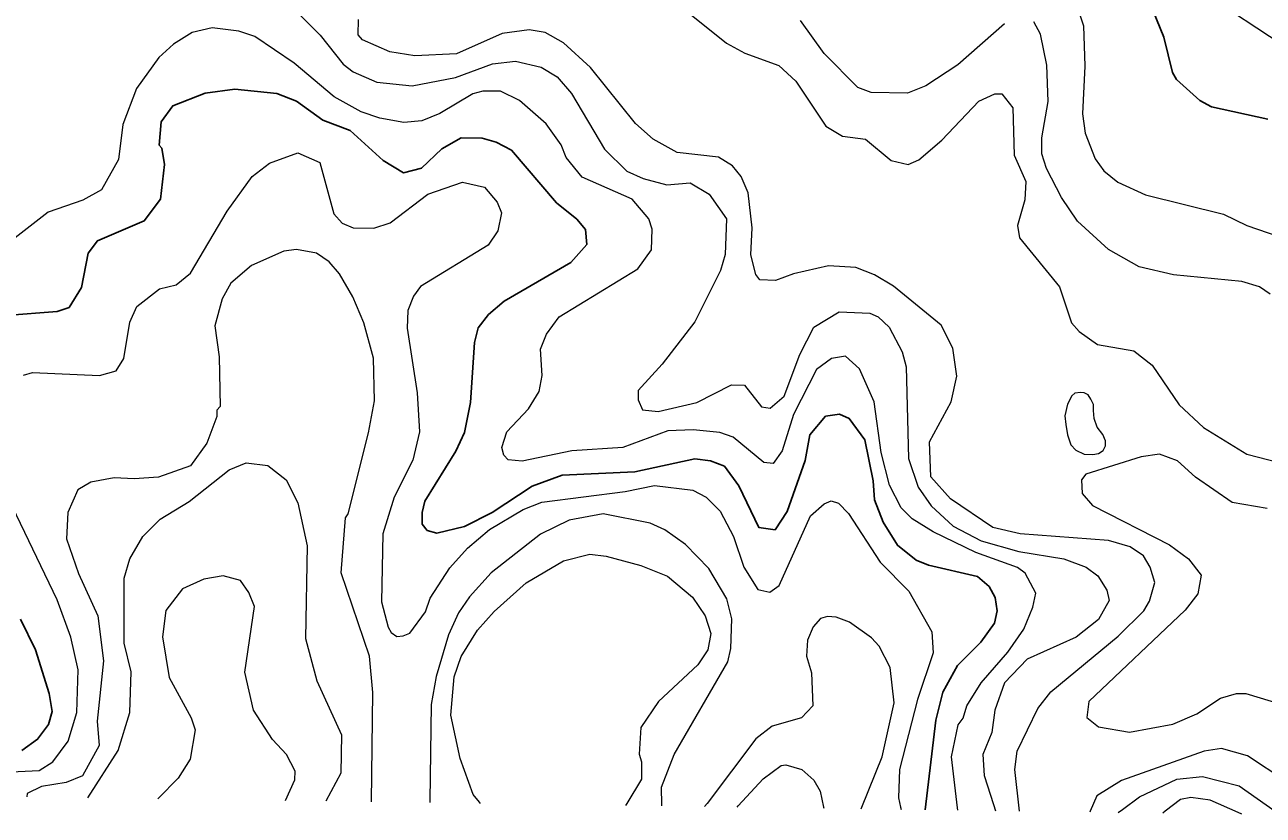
# Model space of a CAD drawing. Extents: x 673.6 to 698.9, y 7012 to 7040.1.
# Drawn here: x 677.012 to 678.569, y 7012.28 to 7013.273 of the extents above; entities that cross this region are included whole.
import ezdxf

# ---------------------------------------------------------------- set-up
doc = ezdxf.new("R2010")
doc.units = 0
doc.header["$LTSCALE"] = 0.032
doc.layers.add('1', color=7, linetype='Continuous', lineweight=25)
doc.layers.add('2', color=7, linetype='Continuous', lineweight=13)

msp = doc.modelspace()

# ---------------------------------------------------------------- linework, layer by layer
at = {"layer": '1'}
for points in [[(678.4297, 7013.2919), (678.4436, 7013.2576), (678.4546, 7013.2134), (678.4597, 7013.2044), (678.4891, 7013.1781), (678.5035, 7013.1703), (678.5742, 7013.1546)], [(678.1437, 7012.287), (678.1571, 7012.3997), (678.1658, 7012.4347), (678.1841, 7012.4683), (678.2134, 7012.4975), (678.2307, 7012.5215), (678.2343, 7012.5371), (678.2317, 7012.5538), (678.2242, 7012.5673), (678.2095, 7012.5801), (678.148, 7012.5944), (678.1322, 7012.6008), (678.1088, 7012.6193), (678.0909, 7012.6483), (678.0798, 7012.6766), (678.0781, 7012.7002), (678.0677, 7012.7516), (678.0481, 7012.7787), (678.0361, 7012.7841), (678.0185, 7012.7815), (677.9988, 7012.758), (677.9926, 7012.726), (677.9701, 7012.6616), (677.9549, 7012.6386), (677.9347, 7012.6416), (677.9095, 7012.6939), (677.8913, 7012.7186), (677.8736, 7012.7254), (677.8539, 7012.7279), (677.7787, 7012.7116), (677.6874, 7012.7076), (677.6496, 7012.6937), (677.5995, 7012.6605), (677.5646, 7012.6429), (677.5296, 7012.6345), (677.5178, 7012.6377), (677.5114, 7012.6458), (677.5112, 7012.6605), (677.5145, 7012.6746), (677.5536, 7012.7376), (677.5646, 7012.7612), (677.5719, 7012.7988), (677.5769, 7012.8743), (677.5819, 7012.8924), (677.5947, 7012.9093), (677.6143, 7012.9259), (677.6981, 7012.9746), (677.7182, 7012.9972), (677.7166, 7013.0161), (677.7056, 7013.029), (677.68, 7013.0498), (677.6236, 7013.1159), (677.6045, 7013.1258), (677.5867, 7013.1307), (677.5605, 7013.1312), (677.5361, 7013.1176), (677.5103, 7013.093), (677.4877, 7013.0872), (677.4622, 7013.1026), (677.4206, 7013.1405), (677.3866, 7013.1536), (677.3533, 7013.1774), (677.3286, 7013.187), (677.2757, 7013.1923), (677.2387, 7013.1875), (677.1978, 7013.1714), (677.1833, 7013.1512), (677.1808, 7013.1221), (677.1842, 7013.1183), (677.1873, 7013.0979), (677.1823, 7013.0544), (677.1619, 7013.0272), (677.103, 7013.0018), (677.0915, 7012.9864), (677.083, 7012.9434), (677.0675, 7012.9181), (677.0523, 7012.9129), (676.9875, 7012.9081)], [(677.0063, 7012.5263), (677.0254, 7012.4881), (677.0425, 7012.4331), (677.0461, 7012.4104), (677.0416, 7012.3941), (677.0279, 7012.3756), (677.0082, 7012.3616)]]:
    msp.add_lwpolyline(points, dxfattribs=at)
at = {"layer": '2'}
for points in [[(678.3251, 7013.326), (678.3427, 7013.272), (678.3445, 7013.2212), (678.3412, 7013.1616), (678.3449, 7013.137), (678.3575, 7013.1049), (678.3681, 7013.0899)], [(678.6071, 7013.2387), (678.4835, 7013.3204)], [(677.8266, 7013.3049), (677.8937, 7013.2501), (677.9168, 7013.2377), (677.9595, 7013.2221), (677.9812, 7013.2027), (678.0188, 7013.1458), (678.0396, 7013.1332), (678.0687, 7013.1296), (678.1008, 7013.1027), (678.1221, 7013.0979), (678.1358, 7013.1038), (678.1647, 7013.1285), (678.211, 7013.1773), (678.231, 7013.1866), (678.2402, 7013.1864), (678.254, 7013.169), (678.2556, 7013.1097), (678.2703, 7013.0765), (678.2688, 7013.0535), (678.2599, 7013.021), (678.2623, 7013.0055), (678.3127, 7012.944), (678.3276, 7012.899), (678.3371, 7012.8881), (678.3602, 7012.8715), (678.4061, 7012.8638), (678.429, 7012.8455), (678.463, 7012.7959), (678.4934, 7012.7673), (678.5481, 7012.7337), (678.6148, 7012.7166)], [(677.3583, 7013.2852), (677.3832, 7013.2603), (677.412, 7013.224), (677.4247, 7013.2142), (677.4543, 7013.2012), (677.4987, 7013.1965), (677.5531, 7013.2069), (677.5999, 7013.2243), (677.6287, 7013.2275), (677.6611, 7013.2199), (677.6811, 7013.2078), (677.6991, 7013.1868), (677.7406, 7013.1169), (677.7685, 7013.0896), (677.789, 7013.0803), (677.8188, 7013.0723), (677.8482, 7013.0747), (677.872, 7013.0605), (677.8939, 7013.0293), (677.8924, 7012.9848), (677.8865, 7012.9645), (677.8542, 7012.9), (677.8132, 7012.847), (677.7828, 7012.814), (677.7827, 7012.8019), (677.7884, 7012.7897), (677.8078, 7012.7872), (677.8565, 7012.7989), (677.9003, 7012.8208), (677.9166, 7012.8204), (677.9377, 7012.7931), (677.9487, 7012.7914), (677.9665, 7012.8067), (677.986, 7012.8591), (678.0037, 7012.8933), (678.0354, 7012.9128), (678.0739, 7012.9109), (678.0845, 7012.9062), (678.0984, 7012.8935), (678.1146, 7012.8622), (678.1199, 7012.8435), (678.1226, 7012.7283), (678.1347, 7012.6923), (678.1513, 7012.6688), (678.1787, 7012.6433), (678.2142, 7012.6247), (678.2615, 7012.6115), (678.3178, 7012.6024), (678.3462, 7012.5916), (678.3608, 7012.5809), (678.372, 7012.5627), (678.3748, 7012.5499), (678.3616, 7012.5259), (678.3336, 7012.504), (678.2719, 7012.4764), (678.2433, 7012.4466), (678.231, 7012.4122), (678.2275, 7012.3842), (678.2163, 7012.3566), (678.2176, 7012.3299), (678.2294, 7012.2934), (678.2319, 7012.2857)], [(678.1845, 7012.2864), (678.1842, 7012.2894), (678.1767, 7012.3535), (678.185, 7012.3935), (678.1915, 7012.4022), (678.1959, 7012.4176), (678.2141, 7012.4463), (678.2477, 7012.485), (678.2675, 7012.5137), (678.2789, 7012.5415), (678.2827, 7012.5592), (678.2695, 7012.5842), (678.2596, 7012.5912), (678.2075, 7012.6101), (678.1537, 7012.636), (678.1273, 7012.6527), (678.1135, 7012.6665), (678.0989, 7012.6949), (678.0883, 7012.7357), (678.0794, 7012.7994), (678.0611, 7012.8411), (678.0436, 7012.8569), (678.0259, 7012.8539), (678.0071, 7012.8402), (677.9783, 7012.7835), (677.9639, 7012.738), (677.9525, 7012.7222), (677.941, 7012.7234), (677.9023, 7012.755), (677.8855, 7012.7609), (677.8521, 7012.7642), (677.8202, 7012.7633), (677.7636, 7012.7421), (677.6994, 7012.7378), (677.6372, 7012.7251), (677.6196, 7012.7265), (677.6141, 7012.7327), (677.6115, 7012.7423), (677.6176, 7012.762), (677.645, 7012.7907), (677.6585, 7012.8125), (677.6623, 7012.8325), (677.6599, 7012.8657), (677.6676, 7012.8846), (677.6837, 7012.9062), (677.7826, 7012.9666), (677.7994, 7012.9907), (677.8005, 7013.0167), (677.7961, 7013.0296), (677.7753, 7013.0543), (677.7125, 7013.0817), (677.6922, 7013.1066), (677.6861, 7013.1224), (677.6672, 7013.1488), (677.6338, 7013.1781), (677.6097, 7013.1898), (677.5874, 7013.1899), (677.5749, 7013.1865), (677.5336, 7013.1617), (677.5108, 7013.1528), (677.4881, 7013.1505), (677.4581, 7013.1559), (677.4346, 7013.164), (677.4008, 7013.1829), (677.3506, 7013.2253), (677.3011, 7013.2588), (677.2807, 7013.2655), (677.2473, 7013.2696), (677.2222, 7013.2635), (677.1988, 7013.2488), (677.1802, 7013.2321), (677.1522, 7013.1934), (677.1349, 7013.1479), (677.1297, 7013.1041), (677.1084, 7013.0659), (677.0849, 7013.0531), (677.041, 7013.038), (676.9997, 7013.0055)], [(678.2621, 7012.2853), (678.2565, 7012.3374), (678.2592, 7012.3604), (678.2853, 7012.4141), (678.3015, 7012.4353), (678.3861, 7012.505), (678.4183, 7012.5368), (678.4257, 7012.5492), (678.4324, 7012.5727), (678.4265, 7012.5916), (678.4179, 7012.606), (678.4015, 7012.6172), (678.3739, 7012.6253), (678.2631, 7012.6336), (678.2287, 7012.6416), (678.1753, 7012.6777), (678.1506, 7012.7052), (678.1489, 7012.7491), (678.1762, 7012.7994), (678.1833, 7012.832), (678.1782, 7012.8668), (678.1636, 7012.8957), (678.1039, 7012.9448), (678.0799, 7012.9593), (678.0563, 7012.9685), (678.0222, 7012.9704), (677.9779, 7012.9606), (677.9554, 7012.9521), (677.9358, 7012.9527), (677.9309, 7012.9595), (677.9245, 7012.9841), (677.9261, 7013.0181), (677.9211, 7013.0621), (677.9124, 7013.0825), (677.9013, 7013.0962), (677.8839, 7013.1071), (677.832, 7013.113), (677.8019, 7013.1295), (677.7796, 7013.1491), (677.7229, 7013.2197), (677.6889, 7013.2505), (677.6659, 7013.2636), (677.6459, 7013.2671), (677.6118, 7013.2623), (677.5544, 7013.2369), (677.5022, 7013.2343), (677.4706, 7013.2395), (677.4363, 7013.2545), (677.4307, 7013.2608), (677.4313, 7013.28)], [(678.2435, 7013.2745), (678.1847, 7013.2232), (678.1443, 7013.1966), (678.1214, 7013.1873), (678.0759, 7013.1884), (678.0591, 7013.1945), (678.0166, 7013.2372), (677.9867, 7013.2789)], [(678.5772, 7012.9349), (678.5641, 7012.9439), (678.5416, 7012.9507), (678.4558, 7012.959), (678.4128, 7012.9692), (678.3742, 7012.9908), (678.335, 7013.0266), (678.315, 7013.0564), (678.296, 7013.0926), (678.2902, 7013.1111), (678.2902, 7013.1314), (678.2983, 7013.1768), (678.2967, 7013.2227), (678.2888, 7013.2615), (678.2801, 7013.2769)], [(677.01, 7012.8331), (677.0214, 7012.8365), (677.1056, 7012.8325), (677.1268, 7012.8386), (677.1364, 7012.8542), (677.144, 7012.8995), (677.1526, 7012.9192), (677.1813, 7012.9415), (677.2021, 7012.9467), (677.22, 7012.9612), (677.2661, 7013.0392), (677.2977, 7013.0825), (677.3196, 7013.0995), (677.3552, 7013.1124), (677.3826, 7013.1004), (677.4004, 7013.0357), (677.4109, 7013.024), (677.4246, 7013.018), (677.4506, 7013.0177), (677.471, 7013.0245), (677.5183, 7013.0606), (677.5621, 7013.0756), (677.5897, 7013.0691), (677.6054, 7013.0505), (677.6112, 7013.037), (677.6065, 7013.0143), (677.5942, 7012.9963), (677.5092, 7012.9446), (677.5004, 7012.9324), (677.4931, 7012.9144), (677.4923, 7012.8921), (677.5052, 7012.811), (677.5078, 7012.7618), (677.4995, 7012.7262), (677.4763, 7012.6797), (677.462, 7012.6335), (677.4602, 7012.5482), (677.4685, 7012.5164), (677.4722, 7012.5098), (677.4796, 7012.5047), (677.4876, 7012.5054), (677.4957, 7012.5089), (677.5157, 7012.5356), (677.5213, 7012.5527), (677.546, 7012.591), (677.5681, 7012.6157), (677.596, 7012.6392), (677.6384, 7012.6643), (677.6616, 7012.6736), (677.7663, 7012.6867), (677.8034, 7012.6943), (677.8516, 7012.6885), (677.8684, 7012.6796), (677.8858, 7012.6623), (677.9028, 7012.6305), (677.9155, 7012.5917), (677.9331, 7012.5637), (677.9484, 7012.5604), (677.9601, 7012.5689), (677.9993, 7012.6565), (678.0166, 7012.6713), (678.0253, 7012.6752), (678.0348, 7012.6723), (678.0473, 7012.6592), (678.087, 7012.5979), (678.1231, 7012.5615), (678.152, 7012.5104), (678.1537, 7012.4843), (678.1341, 7012.4255), (678.1112, 7012.3377), (678.1102, 7012.3021), (678.1127, 7012.2901), (678.1133, 7012.2874)], [(678.3681, 7013.0899), (678.386, 7013.0757), (678.4207, 7013.0598), (678.5186, 7013.0354), (678.5481, 7013.0213), (678.6149, 7012.9979)], [(677.4477, 7012.2969), (677.4477, 7012.2972), (677.4494, 7012.4345), (677.4453, 7012.4799), (677.4093, 7012.5846), (677.4149, 7012.6538), (677.4184, 7012.659), (677.444, 7012.7604), (677.4512, 7012.801), (677.4502, 7012.8546), (677.4379, 7012.899), (677.4241, 7012.9315), (677.4072, 7012.9604), (677.3944, 7012.9754), (677.3786, 7012.9864), (677.3534, 7012.9911), (677.3375, 7012.9889), (677.2969, 7012.9709), (677.2708, 7012.9487), (677.2598, 7012.929), (677.2506, 7012.8951), (677.2563, 7012.8562), (677.2572, 7012.7937), (677.2533, 7012.7889), (677.2531, 7012.781), (677.2407, 7012.7478), (677.22, 7012.7191), (677.1798, 7012.7051), (677.1491, 7012.7026), (677.1242, 7012.7042), (677.0949, 7012.6988), (677.0783, 7012.6888), (677.0658, 7012.6606), (677.0643, 7012.6275), (677.0794, 7012.5838), (677.1035, 7012.5308), (677.1109, 7012.4742), (677.1028, 7012.3981), (677.1051, 7012.3677), (677.0842, 7012.3298), (677.0638, 7012.3212), (677.0328, 7012.3163), (677.0146, 7012.3076), (677.0143, 7012.303)], [(677.0909, 7012.302), (677.129, 7012.3616), (677.1437, 7012.4092), (677.1454, 7012.4601), (677.1365, 7012.4963), (677.1365, 7012.5781), (677.144, 7012.6023), (677.1603, 7012.6305), (677.1821, 7012.6521), (677.2183, 7012.6744), (677.2688, 7012.714), (677.2902, 7012.7228), (677.3171, 7012.7197), (677.3403, 7012.7014), (677.3549, 7012.6726), (677.3666, 7012.6185), (677.3645, 7012.5021), (677.3788, 7012.449), (677.4099, 7012.3811), (677.4091, 7012.3328), (677.3902, 7012.2977)], [(678.5736, 7012.6657), (678.5297, 7012.6732), (678.4835, 7012.7049), (678.461, 7012.7254), (678.4384, 7012.7337), (678.415, 7012.7305), (678.3458, 7012.7088), (678.3403, 7012.7014), (678.3408, 7012.6845), (678.354, 7012.6691), (678.4509, 7012.6197), (678.4745, 7012.6021), (678.4905, 7012.5818), (678.4863, 7012.5584), (678.4704, 7012.5377), (678.3494, 7012.4232), (678.347, 7012.4027), (678.3615, 7012.3913), (678.4006, 7012.3846), (678.4551, 7012.3946), (678.485, 7012.4074), (678.515, 7012.4272), (678.5351, 7012.433), (678.5469, 7012.433), (678.5922, 7012.4192)], [(676.9859, 7012.3343), (677.0297, 7012.3363), (677.047, 7012.3472), (677.0665, 7012.3731), (677.0772, 7012.4092), (677.0789, 7012.4627), (677.0696, 7012.5037), (677.0525, 7012.5508), (676.9964, 7012.6677)], [(677.8126, 7012.2917), (677.8126, 7012.293), (677.812, 7012.3154), (677.8283, 7012.3566), (677.8954, 7012.4727), (677.8992, 7012.4898), (677.9006, 7012.5268), (677.8941, 7012.5518), (677.8718, 7012.59), (677.8423, 7012.6204), (677.8165, 7012.6386), (677.7981, 7012.647), (677.7387, 7012.6589), (677.6959, 7012.6509), (677.6602, 7012.6331), (677.5979, 7012.5847), (677.5707, 7012.5546), (677.557, 7012.5346), (677.5445, 7012.5066), (677.5291, 7012.4546), (677.5227, 7012.4194), (677.5211, 7012.2983), (677.5211, 7012.2959)], [(677.5846, 7012.295), (677.5833, 7012.2966), (677.5756, 7012.3061), (677.559, 7012.3514), (677.5474, 7012.406), (677.5514, 7012.4541), (677.5604, 7012.4797), (677.5809, 7012.5127), (677.6018, 7012.536), (677.6419, 7012.5722), (677.6888, 7012.5998), (677.7219, 7012.608), (677.7425, 7012.6057), (677.786, 7012.5937), (677.8198, 7012.5803), (677.851, 7012.554), (677.8669, 7012.5308), (677.8742, 7012.5086), (677.8703, 7012.4878), (677.858, 7012.469), (677.8082, 7012.423), (677.786, 7012.3902), (677.784, 7012.357), (677.7872, 7012.347), (677.7871, 7012.3255), (677.7684, 7012.295), (677.7668, 7012.2924)], [(677.3394, 7012.2984), (677.3514, 7012.3245), (677.3517, 7012.3353), (677.3409, 7012.3566), (677.3233, 7012.3754), (677.2994, 7012.4122), (677.2885, 7012.4598), (677.3006, 7012.5425), (677.2936, 7012.5599), (677.2828, 7012.5749), (677.2613, 7012.5809), (677.2369, 7012.5769), (677.21, 7012.5647), (677.1891, 7012.5375), (677.1849, 7012.5043), (677.1933, 7012.4533), (677.221, 7012.4026), (677.2258, 7012.3874), (677.2196, 7012.3505), (677.2044, 7012.3268), (677.18, 7012.3016), (677.1791, 7012.3007)], [(678.0631, 7012.2881), (678.0639, 7012.2901), (678.0896, 7012.3534), (678.1045, 7012.4213), (678.0995, 7012.4656), (678.0857, 7012.4927), (678.0763, 7012.503), (678.0485, 7012.5226), (678.0319, 7012.5289), (678.0208, 7012.5296), (678.012, 7012.5274), (678.0029, 7012.517), (677.9956, 7012.4999), (677.9943, 7012.4801), (678.0009, 7012.459), (678.0024, 7012.4175), (677.9881, 7012.4026), (677.9515, 7012.3921), (677.9307, 7012.3759), (677.8695, 7012.295), (677.8664, 7012.2909)], [(678.6277, 7012.2801), (678.626, 7012.2868), (678.5972, 7012.323), (678.5488, 7012.3546), (678.5161, 7012.3641), (678.4943, 7012.3607), (678.3904, 7012.3237), (678.3594, 7012.3043), (678.351, 7012.2852), (678.3505, 7012.2841)], [(677.9074, 7012.2904), (677.9087, 7012.2918), (677.9398, 7012.3259), (677.9628, 7012.3424), (677.9684, 7012.3434), (677.9885, 7012.3374), (678.0037, 7012.3242), (678.0115, 7012.3103), (678.0158, 7012.2901), (678.0161, 7012.2888)], [(678.3862, 7012.2836), (678.3915, 7012.2874), (678.4132, 7012.3031), (678.4598, 7012.3255), (678.4923, 7012.3286), (678.5383, 7012.3171), (678.5836, 7012.2852), (678.5901, 7012.2807)], [(678.5418, 7012.2813), (678.5369, 7012.2835), (678.5017, 7012.2989), (678.4775, 7012.3023), (678.4647, 7012.2999), (678.4455, 7012.2852), (678.4423, 7012.2828)]]:
    msp.add_lwpolyline(points, dxfattribs=at)
msp.add_lwpolyline([(678.3203, 7012.7711), (678.3226, 7012.7582), (678.3269, 7012.7457), (678.333, 7012.739), (678.3437, 7012.734), (678.3543, 7012.7332), (678.3616, 7012.7347), (678.3672, 7012.7385), (678.3705, 7012.7444), (678.3705, 7012.7506), (678.367, 7012.7584), (678.3597, 7012.7679), (678.356, 7012.7786), (678.3552, 7012.7885), (678.3552, 7012.7963), (678.3519, 7012.803), (678.3485, 7012.8082), (678.3433, 7012.8107), (678.3388, 7012.8114), (678.3319, 7012.8105), (678.328, 7012.8071), (678.3224, 7012.7967), (678.319, 7012.7821)], close=True, dxfattribs=at)

doc.saveas('drawing.dxf')
